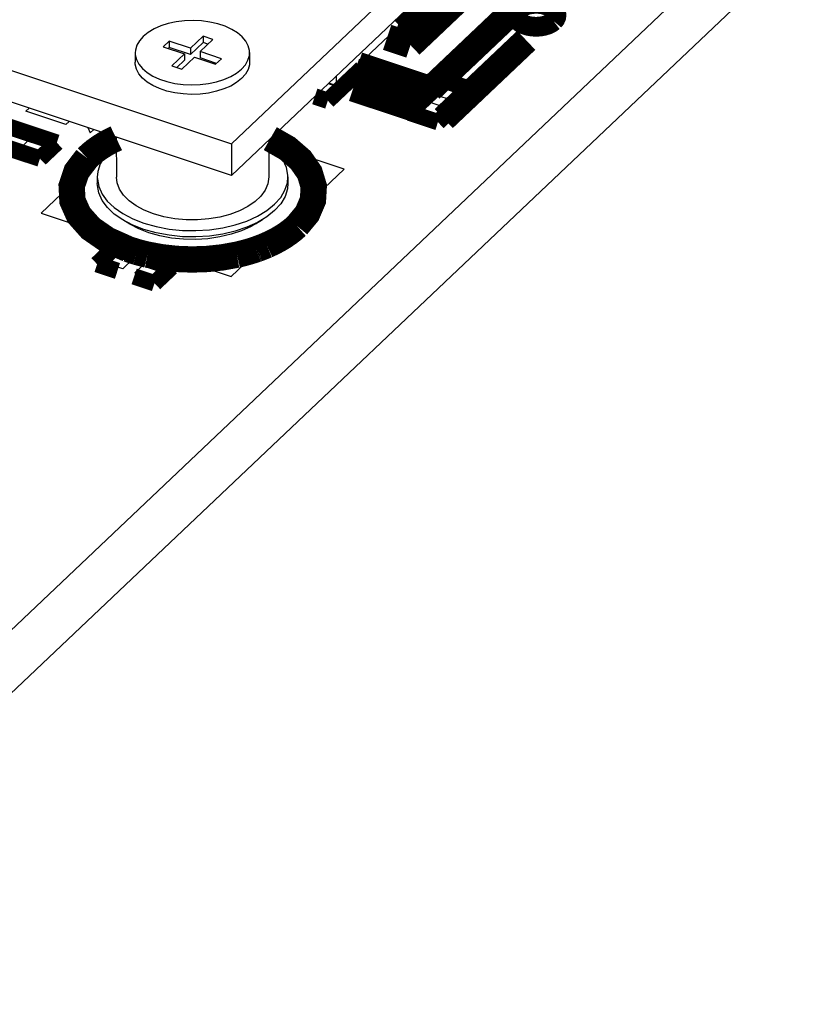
# Model space of a CAD drawing. Extents: x 0 to 1189, y 0 to 841.
# Tile 272 of 297: x 638 to 645, y 535 to 544. Entities that reach past the tile are written whole.
import ezdxf

# ---------------------------------------------------------------- set-up
doc = ezdxf.new("R2010")
doc.units = 0
doc.header["$LTSCALE"] = 65.395
doc.layers.get('0').update_dxf_attribs({"linetype": 'CONTINUOUS'})

msp = doc.modelspace()

# ---------------------------------------------------------------- linework, layer by layer
at = {"color": 7, "linetype": 'Continuous'}
for p, q in [((656.7063129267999, 556.5636913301), (634.6238986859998, 535.635183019)), ((656.7075662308, 555.9848581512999), (634.62515199, 535.0563498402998)), ((648.1691023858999, 551.0167236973), (639.6579856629, 542.9503512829)), ((648.1697290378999, 550.7273071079), (639.658612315, 542.6609346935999)), ((630.6767367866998, 545.9384543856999), (639.6579856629, 542.9503512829)), ((639.658612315, 542.6609346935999), (630.6773634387, 545.6490377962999)), ((641.2460713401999, 544.1654418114), (641.2462605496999, 544.0780562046)), ((641.2462605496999, 544.0780562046), (641.1032165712, 543.9424869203)), ((639.0856444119, 543.8914917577), (639.0320029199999, 543.8406532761)), ((639.0856444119, 543.8914917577), (639.0857697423, 543.8336084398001)), ((639.2812159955, 543.8264241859), (639.0856444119, 543.8914917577)), ((639.3974392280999, 543.9365742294), (639.2812159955, 543.8264241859)), ((639.3975645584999, 543.8786909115), (639.2813413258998, 543.7685408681)), ((639.3714798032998, 543.7963929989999), (639.4877030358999, 543.9065430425)), ((639.3974392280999, 543.9365742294), (639.3975645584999, 543.8786909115)), ((639.4877030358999, 543.9065430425), (639.3974392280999, 543.9365742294)), ((639.4425301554, 543.8637306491), (639.3975645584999, 543.8786909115)), ((641.1032171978, 543.9421975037), (640.6204437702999, 543.4846511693)), ((638.7745283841, 543.7848526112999), (638.7747163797, 543.6980276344)), ((639.0320029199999, 543.8406532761), (639.2275745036, 543.7755857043)), ((639.0857697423, 543.8336084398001), (639.0773011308, 543.8255823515)), ((639.2813413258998, 543.7685408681), (639.0857697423, 543.8336084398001)), ((639.2275745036, 543.7755857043), (639.1113512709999, 543.6654356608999)), ((639.2275745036, 543.7755857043), (639.2276998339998, 543.7177023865)), ((639.2812159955, 543.8264241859), (639.2813413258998, 543.7685408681)), ((639.3714798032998, 543.7963929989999), (639.3716051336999, 543.7385096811)), ((639.5670513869, 543.7313254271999), (639.3714798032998, 543.7963929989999)), ((639.8245259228, 543.7871260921), (639.8247139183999, 543.7003011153)), ((639.2276998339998, 543.7177023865), (639.1566494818, 543.6503647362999)), ((639.2016150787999, 543.6354044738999), (639.3178383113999, 543.7455545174)), ((639.3178383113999, 543.7455545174), (639.5134098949, 543.6804869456)), ((639.5218785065, 543.6885130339), (639.3716051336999, 543.7385096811)), ((639.5134098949, 543.6804869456), (639.5670513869, 543.7313254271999)), ((639.1113512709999, 543.6654356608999), (639.2016150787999, 543.6354044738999)), ((639.6513413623, 543.567376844), (639.7056908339, 543.5995285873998)), ((639.7056908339, 543.5995285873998), (639.7508461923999, 543.6358334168)), ((640.7828028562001, 543.6321068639), (640.6864291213, 543.5407690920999)), ((638.937474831, 543.5716586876), (638.99814337, 543.5438073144)), ((639.5891333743, 543.5401715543), (639.6513413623, 543.567376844)), ((639.751034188, 543.5490084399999), (639.7059863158, 543.5127775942)), ((640.5466768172, 543.5025938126), (640.6203027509, 543.4780981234)), ((640.6204437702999, 543.4846511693), (640.5518312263, 543.5074788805)), ((640.6202539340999, 543.5723261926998), (640.6204436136, 543.4847235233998)), ((639.0662029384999, 543.4344011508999), (638.9987594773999, 543.4568143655)), ((640.5239290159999, 543.3867603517), (640.4503030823, 543.4112560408)), ((640.6203027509, 543.4780981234), (640.5239290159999, 543.3867603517)), ((641.5290928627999, 543.3999793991), (641.6254665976, 543.4913171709)), ((641.6254665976, 543.4913171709), (641.7935979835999, 543.4353790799)), ((641.7935979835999, 543.4353790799), (641.6972242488, 543.3440413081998)), ((641.3665927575, 543.2459706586), (641.4629664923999, 543.3373084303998)), ((641.4629664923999, 543.3373084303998), (641.6310978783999, 543.2813703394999)), ((641.6972242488, 543.3440413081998), (641.5290928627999, 543.3999793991)), ((637.7720261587, 543.2486476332), (637.8032362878, 543.278226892)), ((638.1388582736, 543.1266008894), (637.7720261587, 543.2486476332)), ((641.5347241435, 543.1900325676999), (641.3665927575, 543.2459706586)), ((641.6310978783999, 543.2813703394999), (641.5347241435, 543.1900325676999)), ((638.1700684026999, 543.1561801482), (638.1388582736, 543.1266008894)), ((638.3409358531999, 543.0993317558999), (638.363080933, 543.050430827)), ((638.363080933, 543.050430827), (638.3955173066, 543.0811722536)), ((637.7204787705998, 542.9092584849), (637.8203949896, 543.0039536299)), ((637.8203949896, 543.0039536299), (637.9825653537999, 542.9499987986)), ((638.6012958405, 542.9683546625), (637.9111935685, 542.3143133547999)), ((638.6011997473, 543.0127407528), (638.6019977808, 542.6441723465)), ((640.0012616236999, 542.9856790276), (640.001994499, 542.6472036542)), ((637.8826491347, 542.8553036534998), (637.7204787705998, 542.9092584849)), ((637.9825653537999, 542.9499987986), (637.8826491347, 542.8553036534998)), ((639.6579856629, 542.9503512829), (639.658612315, 542.6609346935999)), ((640.6933626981, 542.7165877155), (640.0013457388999, 542.9468249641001)), ((639.6562938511, 541.7337104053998), (640.6933626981, 542.7165877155)), ((638.4269981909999, 542.643793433), (638.4271235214, 542.5859101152)), ((638.4270022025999, 542.6437710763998), (638.4275159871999, 542.6274636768)), ((640.1496179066, 542.5248240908), (640.1718816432, 542.5938621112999)), ((640.1718816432, 542.5938621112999), (640.1769900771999, 542.6476049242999)), ((640.1769940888, 542.6475825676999), (640.1771194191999, 542.5896992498)), ((638.7827724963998, 542.3809150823), (638.7185850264, 542.4272993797)), ((639.9289289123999, 542.4715183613), (639.8755547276, 542.4208789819)), ((640.149788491, 542.4670391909), (640.1102800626, 542.4003843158)), ((637.9111935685, 542.3143133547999), (639.6562938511, 541.7337104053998)), ((638.752609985, 542.2040785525), (638.6613291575, 542.2517988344)), ((638.7255650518, 542.2130452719), (638.6613291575, 542.2517988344)), ((639.8802953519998, 542.2155455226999), (639.9443628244, 542.2545768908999)), ((639.9443628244, 542.2545768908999), (639.8979125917, 542.2283249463)), ((638.8551090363, 542.1641506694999), (638.752609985, 542.2040785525)), ((639.5777573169, 542.1791234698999), (639.6930999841, 542.2061080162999)), ((638.7081801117, 542.0284555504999), (638.7284597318, 542.0208422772)), ((639.8706640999, 542.0205227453), (639.8983910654, 542.0309686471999)), ((638.4980647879, 541.8571054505), (638.5979810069, 541.9518005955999)), ((638.5979810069, 541.9518005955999), (638.7601513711, 541.8978457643)), ((638.7601513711, 541.8978457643), (638.6602351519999, 541.8031506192)), ((638.6602351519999, 541.8031506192), (638.4980647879, 541.8571054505)), ((638.7715075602, 541.7661297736), (638.8714237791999, 541.8608249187)), ((638.8714237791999, 541.8608249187), (639.0335941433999, 541.8068700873)), ((639.0335941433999, 541.8068700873), (638.9336779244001, 541.7121749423)), ((638.9336779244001, 541.7121749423), (638.7715075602, 541.7661297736))]:
    msp.add_line(p, q, dxfattribs=at)
at = {"color": 6, "linetype": 'Continuous'}
msp.add_line((634.62515199, 535.0563498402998), (654.1953531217, 553.6053695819), dxfattribs=at)
at = {"color": 7, "linetype": 'Continuous'}
for points, const_width in [([(641.2402503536, 543.9907905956), (644.2799742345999, 546.871675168)], 0.2416047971), ([(644.4715227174, 546.8606331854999), (641.3012719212, 543.8560423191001)], 0.2416047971), ([(642.7714557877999, 544.6714631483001), (641.4843986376, 543.4516605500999)], 0.2416047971), ([(642.6151532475, 544.0756355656), (642.6306659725, 544.0942625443), (642.6395508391, 544.1145835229), (642.6411224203, 544.1354805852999), (642.6354831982, 544.1557737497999), (642.6226549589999, 544.1753846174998), (642.6031801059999, 544.1931725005), (642.5783171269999, 544.2081931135), (642.5481620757, 544.2203884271), (642.5142997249, 544.2289850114), (642.4787142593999, 544.233597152), (642.4415431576, 544.2342070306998), (642.4048716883, 544.2306729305), (642.3707312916, 544.2232995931), (642.3392538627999, 544.2121155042), (642.3123121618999, 544.1976591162), (642.291043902, 544.1805756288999)], 0.1812036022), ([(642.2910438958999, 544.1805756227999), (642.2757153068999, 544.1606987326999), (642.2678661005, 544.1391240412), (642.2680887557, 544.117480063), (642.2763810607, 544.0959817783), (642.2921170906, 544.0762519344), (642.3151405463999, 544.0584864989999), (642.3437135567, 544.0440264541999), (642.3775523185, 544.0330154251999), (642.4141025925, 544.0262845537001), (642.4530013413, 544.0239006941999), (642.4919527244, 544.0261182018), (642.5286551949, 544.0326925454), (642.5627442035, 544.0435584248), (642.5916466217, 544.0578956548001), (642.6151532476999, 544.0756355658)], 0.1812036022), ([(641.1765466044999, 544.011985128), (641.2402503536, 543.9907905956)], 0.2416047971), ([(641.3012719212, 543.8560423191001), (641.087393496, 543.9272006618)], 0.2416047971), ([(642.3638377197, 543.8998847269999), (641.6064727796, 543.1820955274)], 0.2416047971), ([(641.4843986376, 543.4516605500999), (640.8191638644, 543.6729872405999)], 0.2416047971), ([(640.5425331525, 543.3456785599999), (640.8559067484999, 543.6426769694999)], 0.1510030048), ([(640.8559067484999, 543.6426769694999), (640.8050393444, 543.6596007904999)], 0.1510030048), ([(641.6068624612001, 543.5323989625), (641.2934888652, 543.2354005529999)], 0.1510030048), ([(641.8667018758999, 543.4459491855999), (641.6068624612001, 543.5323989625)], 0.1510030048), ([(641.3102558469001, 543.280648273), (640.775292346, 543.4586331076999)], 0.2416047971), ([(641.5533282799, 543.1489507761), (641.8667018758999, 543.4459491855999)], 0.1510030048), ([(640.4230532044, 543.3854300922), (640.5425331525, 543.3456785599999)], 0.1510030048), ([(641.2934888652, 543.2354005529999), (641.5533282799, 543.1489507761)], 0.1510030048), ([(638.0556692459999, 542.9605689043), (637.5283480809, 543.1360110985)], 0.1510030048), ([(637.4146271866, 542.9761246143), (637.9012532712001, 542.8142218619)], 0.1510030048), ([(638.6012163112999, 543.0012310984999), (638.5482482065, 542.9754365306), (638.4982560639, 542.9478268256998), (638.4514371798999, 542.9185109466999), (638.4079763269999, 542.8876045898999), (638.3680450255, 542.8552297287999), (638.3315580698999, 542.8212712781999)], 0.2416047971), ([(640.2599009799, 542.1969128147), (640.3534894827, 542.3098011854), (640.4061303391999, 542.4329731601), (640.4136809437, 542.5595165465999), (640.3758328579, 542.6842621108), (640.2941321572, 542.8021140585), (640.1719162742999, 542.9082581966), (640.0145002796, 542.9982082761)], 0.2416047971), ([(637.9012532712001, 542.8142218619), (638.0556692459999, 542.9605689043)], 0.1510030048), ([(638.3315580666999, 542.8212712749), (638.236895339, 542.6967413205), (638.1919402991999, 542.5637557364), (638.1987903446, 542.4285190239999), (638.2571258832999, 542.2973407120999), (638.3663276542, 542.1745047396), (638.5178474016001, 542.0696266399), (638.7083233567, 541.9847170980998)], 0.2416047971), ([(639.9823347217, 542.020381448), (640.0363904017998, 542.0454517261), (640.0875490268, 542.0723770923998), (640.135608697, 542.1010512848), (640.1803797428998, 542.1313611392), (640.2216854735, 542.1631870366), (640.2599009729, 542.1969128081)], 0.2416047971), ([(639.8984577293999, 541.9872426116), (639.9115375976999, 541.9919941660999), (639.9244986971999, 541.9968477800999), (639.9405292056, 542.0030568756), (639.9532138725, 542.0081366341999), (639.9657716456, 542.0133153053), (639.9823347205, 542.0203814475)], 0.2416047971), ([(638.5793768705, 541.9928823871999), (638.4249608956, 541.8465353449)], 0.1510030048), ([(638.7666140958, 541.9305876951), (638.5793768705, 541.9928823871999)], 0.1510030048), ([(638.7083233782, 541.9847170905), (638.7190962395, 541.9809624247)], 0.2416047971), ([(638.7190962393, 541.9809624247), (638.7290662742, 541.97757203), (638.7424572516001, 541.9731433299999), (638.7525722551, 541.9698911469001), (638.7661525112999, 541.9656480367), (638.7764064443, 541.9625360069), (638.7907548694, 541.95831111)], 0.2416047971), ([(638.7907548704, 541.9583111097), (638.8046203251, 541.9543693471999), (638.8220882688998, 541.9495960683), (638.8361682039, 541.9459014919), (638.8538955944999, 541.9414395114), (638.8681761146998, 541.9379957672), (638.8863895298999, 541.9337945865)], 0.2416047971), ([(638.8863895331, 541.9337945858), (639.0191823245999, 541.9092587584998), (639.1564403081, 541.8942838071), (639.2959988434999, 541.8891058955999), (639.4356570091, 541.8938066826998), (639.5732123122, 541.9083120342), (639.708456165, 541.9328266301)], 0.2416047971), ([(639.7084561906, 541.9328266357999), (639.737259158, 541.9394736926), (639.7692559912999, 541.9474882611), (639.7973117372, 541.9550831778), (639.8284120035, 541.9641495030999), (639.8589930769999, 541.9737599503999), (639.8881038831, 541.9835831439)], 0.2416047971), ([(639.8881038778, 541.9835831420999), (639.898457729, 541.9872426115)], 0.2416047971), ([(638.4249608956, 541.8465353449), (638.612198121, 541.7842406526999)], 0.1510030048), ([(639.1066980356, 541.817440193), (638.9194608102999, 541.8797348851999)], 0.1510030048), ([(638.9522820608, 541.6710931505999), (639.1066980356, 541.817440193)], 0.1510030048), ([(638.7650448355, 541.7333878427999), (638.9522820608, 541.6710931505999)], 0.1510030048)]:
    msp.add_lwpolyline(points, dxfattribs=dict(at, const_width=const_width))
for points in [[(642.3379935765, 544.1657875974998), (642.327075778, 544.1516302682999), (642.3214851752, 544.1362636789), (642.3216437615, 544.1208477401), (642.3275499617, 544.1055355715), (642.3387579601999, 544.0914829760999), (642.3551564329, 544.0788295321), (642.3755075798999, 544.0685303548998), (642.3996092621, 544.0606877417), (642.4256422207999, 544.0558936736), (642.4533478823, 544.0541957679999), (642.4810910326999, 544.0557751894), (642.5072323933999, 544.0604577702), (642.5315123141, 544.0681970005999), (642.5520980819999, 544.0784087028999), (642.5688406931, 544.0910439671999)], [(639.8245264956, 543.7871300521), (639.8235135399, 543.805093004), (639.8127949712, 543.8488111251), (639.7905923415, 543.8911346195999), (639.7574542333, 543.9310550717), (639.7141424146, 543.9677067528), (639.6615794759, 544.0003200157), (639.6009109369, 544.0281713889), (639.5335073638, 544.0506224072), (639.460894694, 544.0671650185), (639.3847080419, 544.0774321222), (639.3066442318, 544.0812012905), (639.2284196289, 544.0783921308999), (639.1517493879, 544.0690620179), (639.0783309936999, 544.0534073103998), (639.0099209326, 544.031807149), (638.9477129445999, 544.0046018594), (638.8933634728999, 543.9724501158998), (638.8482081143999, 543.9361452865)], [(638.8482081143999, 543.9361452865), (638.8132552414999, 543.8965557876), (638.7891721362, 543.8544767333), (638.7765177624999, 543.8108937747), (638.7745278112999, 543.7848486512)], [(638.7745278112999, 543.7848486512), (638.7755407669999, 543.7668856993), (638.7862593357, 543.7231675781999), (638.8084619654, 543.6808440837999), (638.8416000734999, 543.6409236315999)], [(639.7508461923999, 543.6358334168), (639.7857990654, 543.6754229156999), (639.8098821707, 543.7175019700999), (639.8225365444, 543.7610849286), (639.8245264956, 543.7871300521)], [(638.9987594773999, 543.4568143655), (638.9380425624, 543.4846311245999), (638.8854109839, 543.5172224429), (638.8420272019, 543.5538594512), (638.8088412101, 543.5937354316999), (638.7865872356, 543.6359780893), (638.7757739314, 543.679657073), (638.7747170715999, 543.6980148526)], [(639.8247132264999, 543.7003138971), (639.8227775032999, 543.674603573), (639.810164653, 543.6308977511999), (639.7860509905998, 543.588686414), (639.751034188, 543.5490084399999)], [(638.8416000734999, 543.6409236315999), (638.8849118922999, 543.6042719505), (638.937474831, 543.5716586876)], [(638.99814337, 543.5438073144), (639.0655469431, 543.5213562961), (639.1381596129, 543.5048136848), (639.2143462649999, 543.4945465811), (639.2924100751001, 543.4907774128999), (639.370634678, 543.4935865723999)], [(639.370634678, 543.4935865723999), (639.447304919, 543.5029166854), (639.5207233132, 543.5185713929), (639.5891333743, 543.5401715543)], [(639.7059863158, 543.5127775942), (639.6518287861, 543.4807044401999), (639.5898326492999, 543.4535377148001), (639.5215634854, 543.4319180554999)], [(639.5215634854, 543.4319180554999), (639.4481294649, 543.4161978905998), (639.3713576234, 543.4068036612), (639.2930865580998, 543.4039495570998), (639.2150343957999, 543.4076762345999), (639.1388464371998, 543.4178989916), (639.0662029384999, 543.4344011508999)], [(640.2041119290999, 542.2154740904), (640.2910303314, 542.3198417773), (640.3402889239, 542.4316622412), (640.3498212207, 542.5487323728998), (640.3189307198, 542.6624981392), (640.249317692, 542.7706650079), (640.1414413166, 542.8707589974), (640.0014287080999, 542.9563481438)], [(638.6012616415, 542.9532963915), (638.5613815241, 542.9320034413), (638.5210837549, 542.9080341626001), (638.4855149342, 542.8844497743), (638.450044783, 542.8581801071), (638.4192033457, 542.8325801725), (638.388114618, 542.8034573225)], [(638.6013621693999, 542.9377209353), (638.5498409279, 542.895988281), (638.4938831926, 542.8331695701), (638.4543743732, 542.7665519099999), (638.4321106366, 542.6975138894), (638.4270022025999, 542.6437710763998)], [(640.1769900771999, 542.6476049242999), (640.1764762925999, 542.6639123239), (640.1633211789, 542.7336096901), (640.1326668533, 542.8015445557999), (640.0850984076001, 542.8663572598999), (640.0216879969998, 542.9266085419), (640.0013587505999, 542.9408155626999)], [(638.3881146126, 542.8034573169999), (638.3011287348, 542.6901205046), (638.2575633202, 542.5671012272), (638.2607456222, 542.4437949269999), (638.3106375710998, 542.3216767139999), (638.4053218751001, 542.2083134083), (638.5380090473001, 542.110319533), (638.7081800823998, 542.0284555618)], [(638.4275159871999, 542.6274636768), (638.4406711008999, 542.5577663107), (638.4713254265, 542.4898314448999), (638.5188938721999, 542.4250187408), (638.5823042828, 542.3647674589), (638.6606414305, 542.3100218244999)], [(638.7185850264, 542.4272993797), (638.6675622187, 542.4784137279), (638.6305429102, 542.5334289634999), (638.6085411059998, 542.5909640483), (638.6019994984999, 542.6441897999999)], [(640.0019927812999, 542.6471862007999), (639.9928218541, 542.5831943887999), (639.9683110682, 542.5260366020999), (639.9289289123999, 542.4715183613)], [(638.6613291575, 542.2517988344), (638.5830301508, 542.3063971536), (638.5194015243, 542.3667049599), (638.4717068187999, 542.4315137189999), (638.4409169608, 542.4995041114), (638.4276587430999, 542.5692920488), (638.4271235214, 542.5859101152)], [(639.8976675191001, 542.2861458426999), (639.9828542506, 542.3376364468), (640.0541513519, 542.3953877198), (640.1101090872, 542.4582064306), (640.1496179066, 542.5248240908)], [(640.1771194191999, 542.5896992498), (640.1720408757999, 542.5361525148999), (640.1497885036, 542.4670392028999)], [(639.8755547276, 542.4208789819), (639.8093942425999, 542.3752618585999), (639.7319383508, 542.3356863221), (639.6449161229, 542.3030275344), (639.550245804, 542.2780032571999), (639.4500027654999, 542.2611686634), (639.3463914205, 542.2529080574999), (639.2419149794, 542.2534134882), (639.1383519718, 542.2627151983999), (639.038353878, 542.2806458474), (638.9443861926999, 542.3067647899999)], [(638.9443861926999, 542.3067647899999), (638.8586296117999, 542.3404187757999), (638.7827724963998, 542.3809150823)], [(640.1102800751, 542.4003843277), (640.054319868, 542.3375447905), (639.9830470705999, 542.279799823), (639.9443628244, 542.2545768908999)], [(638.6606414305, 542.3100218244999), (638.7522192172, 542.2620819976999), (638.8549837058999, 542.2220339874)], [(639.6930999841, 542.2061080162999), (639.8004127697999, 542.2420080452), (639.8976675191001, 542.2861458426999)], [(638.8999669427, 542.1341619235), (638.80770053, 542.1701048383), (638.7255646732, 542.2130455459)], [(638.8549837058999, 542.2220339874), (638.9666538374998, 542.1907139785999), (639.0851999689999, 542.1686615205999), (639.208058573, 542.1563449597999), (639.3325064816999, 542.1539846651), (639.4567026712, 542.1616213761), (639.5777573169, 542.1791234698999)], [(639.6932378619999, 542.1482280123), (639.5778641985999, 542.1212364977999), (639.4568772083, 542.103742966), (639.3327398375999, 542.0961035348), (639.2079791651, 542.098473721), (639.0851349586, 542.1108052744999), (638.9667079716, 542.1328471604), (638.8551090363, 542.1641506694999)], [(639.8802877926, 542.2155479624), (639.8386775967, 542.1920174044), (639.7512437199, 542.1522914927), (639.6547308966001, 542.1199583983), (639.5510730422, 542.0956574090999), (639.442331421, 542.0798746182), (639.3306795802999, 542.0729377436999), (639.218550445, 542.0749937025), (639.1076505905, 542.0860571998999), (639.0006544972, 542.1059311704), (638.8999669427, 542.1341619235)], [(639.8979125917, 542.2283249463), (639.8006495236, 542.1841680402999), (639.6932378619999, 542.1482280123)], [(639.9812390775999, 542.0668124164), (640.0221611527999, 542.087470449), (640.0636339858, 542.1107973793), (640.1027326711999, 542.135386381), (640.139335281, 542.1611607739), (640.1712816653, 542.1863294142), (640.2041119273, 542.2154740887)], [(639.8983910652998, 542.0309686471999), (639.9103852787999, 542.0357138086), (639.925211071, 542.0417766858), (639.9398471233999, 542.0479838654), (639.9542889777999, 542.0543334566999), (639.9656996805, 542.0595143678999), (639.9812390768, 542.066812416)], [(638.7284597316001, 542.0208422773), (638.7346042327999, 542.0186105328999), (638.7438727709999, 542.0153083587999), (638.7500858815, 542.0131373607), (638.7594559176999, 542.0099268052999), (638.7657357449, 542.0078172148), (638.777089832, 542.0040873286)], [(638.7770898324, 542.0040873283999), (638.7834420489, 542.0020472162), (638.7898195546, 542.0000321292), (638.7962220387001, 541.9980421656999), (638.8058719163, 541.9951045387), (638.8123354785, 541.9931778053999), (638.8205585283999, 541.990773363)], [(638.8205585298, 541.9907733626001), (638.8336161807, 541.9870612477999), (638.850066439, 541.9825660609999), (638.8633260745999, 541.9790867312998), (638.8800206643, 541.9748847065), (638.8934691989, 541.9716415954), (638.9106214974, 541.9676851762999)], [(638.9106215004, 541.9676851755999), (639.0356777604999, 541.9445788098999), (639.1649390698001, 541.9304763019), (639.2963669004, 541.9256000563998), (639.4278885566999, 541.9300269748), (639.5574298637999, 541.943687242), (639.684794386, 541.9667736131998)], [(639.6847944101, 541.9667736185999), (639.7152878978, 541.9738457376), (639.7486902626, 541.9823302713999), (639.7782885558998, 541.9905220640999), (639.8106233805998, 542.0002313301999), (639.8391963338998, 542.0095067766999), (639.8706640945, 542.0205227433)]]:
    msp.add_lwpolyline(points, dxfattribs=at)

doc.saveas('drawing.dxf')
